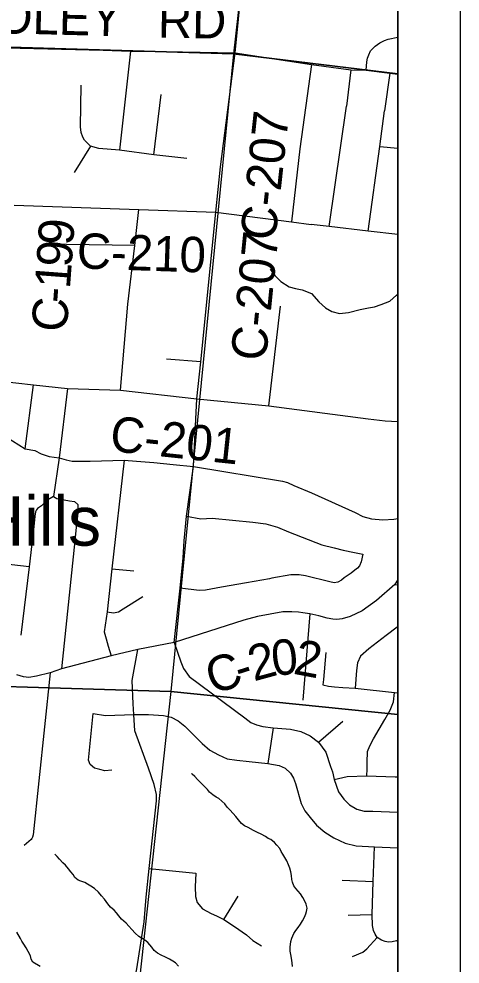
# Model space of a CAD drawing. Extents: x 0 to 34, y 0 to 22.
# Drawn here: x 8.292 to 9, y 14.739 to 16.255 of the extents above; entities that cross this region are included whole.
import ezdxf

# ---------------------------------------------------------------- set-up
doc = ezdxf.new("R2010")
doc.units = 0
for name, color, linetype in [('GM_X_City_Street', 7, 'Continuous'), ('GM_X_Corporation', 7, 'Continuous'), ('GM_X_County_Road', 7, 'Continuous'), ('GM_X_County_Road_Text', 7, 'Continuous'), ('GM_X_Minor_River', 7, 'Continuous'), ('GM_X_Township_Road', 7, 'Continuous'), ('GM_X_Unincorporated_Text', 7, 'Continuous'), ('SH_Data', 7, 'Continuous')]:
    doc.layers.add(name, color=color, linetype=linetype)

msp = doc.modelspace()

# ---------------------------------------------------------------- linework, layer by layer
at = {"layer": 'GM_X_City_Street'}
for p, q in [((8.7899, 15.9219), (8.8178, 16.1148)), ((8.8711, 16.0504), (8.9, 16.0474))]:
    msp.add_line(p, q, dxfattribs=at)
for points in [[(8.849, 16.1726), (8.8505, 16.1862), (8.8516, 16.1918), (8.8535, 16.1971), (8.8562, 16.2036), (8.8636, 16.2109), (8.8711, 16.2164), (8.8787, 16.2202), (8.8846, 16.2224), (8.9, 16.2254)], [(8.8526, 15.9146), (8.8711, 16.0504), (8.8789, 16.1075)], [(8.9, 15.9092), (8.8526, 15.9146), (8.7899, 15.9219), (8.7612, 15.9252)]]:
    msp.add_lwpolyline(points, dxfattribs=at)
at = {"layer": 'GM_X_Corporation'}
for points in [[(8.9, 14.3814), (8.9, 20.9), (2.1, 20.9)], [(8.9, 14.3814), (8.9, 17.1766)], [(7.4624, 14.2167), (7.5438, 15.2065), (8.5356, 15.1763), (8.4333, 14.2338)], [(8.9, 14.4256), (8.9, 15.1396), (8.5356, 15.1763), (8.4333, 14.2338)]]:
    msp.add_lwpolyline(points, dxfattribs=at)
for points in [[(7.7575, 17.2431), (8.7485, 17.1931), (8.6363, 16.199), (7.6501, 16.2281)], [(8.9, 16.1668), (8.9, 17.1752), (8.7485, 17.1931), (8.6363, 16.199)], [(8.6363, 16.199), (8.5356, 15.1763), (7.5438, 15.2065), (7.6501, 16.2281)], [(8.9, 15.1396), (8.9, 16.1668), (8.6363, 16.199), (8.5356, 15.1763)]]:
    msp.add_lwpolyline(points, close=True, dxfattribs=at)
at = {"layer": 'GM_X_County_Road'}
for p, q in [((8.8955, 15.3479), (8.9, 15.3473)), ((8.541, 15.255), (8.4827, 15.2437))]:
    msp.add_line(p, q, dxfattribs=at)
for points in [[(8.639, 16.2005), (8.6551, 16.363), (8.6555, 16.3679), (8.663, 16.4343), (8.6708, 16.5382)], [(8.2716, 16.2083), (8.427, 16.2047), (8.4709, 16.2033), (8.4984, 16.2029), (8.639, 16.2005)], [(8.541, 15.255), (8.5509, 15.3418), (8.5558, 15.3906), (8.5572, 15.4181), (8.561, 15.4573), (8.572, 15.537), (8.5777, 15.6456), (8.5837, 15.7049), (8.6082, 15.9452), (8.6156, 16.0178), (8.6224, 16.0714), (8.639, 16.2005)], [(8.639, 16.2005), (8.7615, 16.1816), (8.8247, 16.1733), (8.849, 16.1726), (8.8874, 16.168), (8.9, 16.1664)], [(8.2845, 15.9563), (8.4847, 15.9494), (8.6082, 15.9452), (8.7294, 15.9293), (8.7612, 15.9252)], [(8.258, 15.6744), (8.3155, 15.6683), (8.37, 15.6624), (8.4552, 15.6596), (8.5777, 15.6456), (8.693, 15.6342), (8.8525, 15.6133), (8.88, 15.6103), (8.9, 15.6093)], [(8.2507, 15.5975), (8.302, 15.5653), (8.3176, 15.5627), (8.328, 15.5575), (8.3407, 15.5533), (8.3567, 15.5509), (8.3677, 15.5478), (8.3773, 15.5459), (8.4062, 15.5459), (8.461, 15.5473), (8.4808, 15.5459), (8.5083, 15.5434), (8.5394, 15.5403), (8.572, 15.537), (8.715, 15.5137), (8.7229, 15.5116), (8.733, 15.5068), (8.7618, 15.4947), (8.8314, 15.4636), (8.8441, 15.4568), (8.858, 15.4534), (8.8762, 15.4514), (8.8936, 15.4525), (8.9, 15.4538)], [(8.9, 15.3559), (8.8955, 15.3479), (8.8659, 15.322), (8.8431, 15.3059), (8.8238, 15.2966), (8.8105, 15.293), (8.8021, 15.2919), (8.7958, 15.2924), (8.7868, 15.294), (8.7735, 15.2977), (8.759, 15.3009), (8.7478, 15.3026), (8.7409, 15.3036), (8.7302, 15.3038), (8.7157, 15.3038), (8.6747, 15.2966), (8.6532, 15.2907), (8.541, 15.255)], [(8.4827, 15.2437), (8.44, 15.2336), (8.3603, 15.2128), (8.342, 15.2065), (8.3205, 15.201), (8.3078, 15.1987), (8.2993, 15.2), (8.2887, 15.2031)], [(8.4616, 14.6844), (8.4636, 14.6844), (8.4717, 14.6843), (8.4813, 14.7318), (8.4928, 14.807), (8.4965, 14.8467), (8.5013, 14.8926), (8.5127, 15.001), (8.513, 15.0112), (8.5089, 15.0273), (8.5001, 15.0533), (8.4779, 15.113), (8.4767, 15.1394), (8.4756, 15.1563), (8.4736, 15.1939), (8.4827, 15.2437)]]:
    msp.add_lwpolyline(points, dxfattribs=at)
at = {"layer": 'GM_X_Minor_River'}
for points in [[(8.6954, 15.8537), (8.7028, 15.8433), (8.7124, 15.8336), (8.7259, 15.8253), (8.7357, 15.8224), (8.7466, 15.8203), (8.7613, 15.8143), (8.7735, 15.8011), (8.7839, 15.7914), (8.794, 15.7859), (8.8064, 15.7822), (8.8209, 15.7841), (8.8396, 15.7891), (8.8529, 15.7914), (8.8628, 15.7931), (8.8735, 15.7967), (8.8873, 15.8025), (8.8977, 15.8118), (8.9, 15.8137)], [(8.7313, 14.7352), (8.7307, 14.7413), (8.7293, 14.7486), (8.7283, 14.7543), (8.7273, 14.7597), (8.7275, 14.7665), (8.7285, 14.7753), (8.7302, 14.7809), (8.7331, 14.7881), (8.7366, 14.7933), (8.7402, 14.7978), (8.7437, 14.803), (8.7469, 14.8086), (8.7505, 14.8146), (8.7522, 14.8195), (8.7534, 14.8237), (8.7547, 14.8286), (8.753, 14.8351), (8.7501, 14.8413), (8.7476, 14.8459), (8.7439, 14.8518), (8.7402, 14.856), (8.7365, 14.8603), (8.7332, 14.8646), (8.7311, 14.8704), (8.7301, 14.875), (8.7295, 14.8811), (8.7285, 14.8872), (8.7268, 14.893), (8.7246, 14.8984), (8.7218, 14.9049), (8.7185, 14.91), (8.7156, 14.9154), (8.713, 14.9196), (8.7105, 14.9243), (8.7057, 14.9301), (8.702, 14.9344), (8.6961, 14.9391), (8.6919, 14.9408), (8.6875, 14.9436), (8.6807, 14.9476), (8.6747, 14.9504), (8.6683, 14.9536), (8.6597, 14.9581), (8.6541, 14.9609), (8.6492, 14.9648), (8.6445, 14.9707), (8.64, 14.9757), (8.636, 14.9804), (8.6304, 14.9863), (8.6264, 14.991), (8.6227, 14.996), (8.6179, 15.0007), (8.6127, 15.0047), (8.6085, 15.0067), (8.6033, 15.0107), (8.5981, 15.015), (8.5944, 15.0193), (8.5892, 15.0244), (8.5852, 15.0287), (8.5785, 15.0353), (8.5741, 15.04), (8.57, 15.0436), (8.5688, 15.0449)], [(8.548, 14.7357), (8.5435, 14.7412), (8.539, 14.7436), (8.5338, 14.7468), (8.5274, 14.7504), (8.5203, 14.7536), (8.5143, 14.7569), (8.5091, 14.7612), (8.5051, 14.7663), (8.4988, 14.7737), (8.4943, 14.7776), (8.4898, 14.7804), (8.4846, 14.7832), (8.4787, 14.7887), (8.4731, 14.7949), (8.4683, 14.8), (8.4643, 14.8047), (8.4568, 14.8114), (8.4524, 14.8165), (8.4487, 14.8211), (8.4447, 14.8258), (8.4391, 14.8305), (8.4347, 14.8356), (8.4296, 14.8434), (8.4248, 14.8485), (8.4196, 14.8547), (8.4133, 14.8606), (8.4077, 14.8642), (8.4021, 14.8674), (8.3976, 14.8698), (8.3916, 14.8722), (8.387, 14.8739), (8.3818, 14.8782), (8.3793, 14.8829), (8.3752, 14.8872), (8.3716, 14.8918), (8.3668, 14.8977), (8.3623, 14.9016), (8.3571, 14.9075), (8.3535, 14.9118), (8.3499, 14.9152)], [(8.3262, 14.7351), (8.3146, 14.7422), (8.3117, 14.7469), (8.3104, 14.7526), (8.3071, 14.7596), (8.3039, 14.7654), (8.2998, 14.7712), (8.2965, 14.7759), (8.2944, 14.7801), (8.2889, 14.7902)]]:
    msp.add_lwpolyline(points, dxfattribs=at)
at = {"layer": 'GM_X_Township_Road'}
for p, q in [((8.4709, 16.2033), (8.4533, 16.0442)), ((8.8247, 16.1733), (8.8178, 16.1148)), ((8.8874, 16.168), (8.8789, 16.1075)), ((8.5086, 16.0371), (8.5204, 16.1338)), ((8.407, 16.0507), (8.3806, 16.0088)), ((8.693, 15.6342), (8.7117, 15.7944)), ((8.5837, 15.7049), (8.529, 15.7093)), ((8.302, 15.5653), (8.3155, 15.6683)), ((8.37, 15.6624), (8.3567, 15.5509)), ((8.3085, 15.3762), (8.2301, 15.3849)), ((8.4411, 15.3729), (8.4765, 15.3698)), ((8.759, 15.3009), (8.7478, 15.1623)), ((8.7728, 15.0949), (8.812, 15.1288)), ((8.7001, 15.1181), (8.6915, 15.061)), ((8.5013, 14.8926), (8.576, 14.885)), ((8.811, 14.8737), (8.8606, 14.8716)), ((8.6211, 14.8106), (8.644, 14.848)), ((8.8202, 14.8177), (8.859, 14.8185)), ((8.898, 14.7763), (8.9, 14.7773))]:
    msp.add_line(p, q, dxfattribs=at)
for points in [[(8.7615, 16.1816), (8.7429, 16.0466), (8.7294, 15.9293)], [(8.5616, 16.031), (8.5086, 16.0371), (8.4533, 16.0442), (8.4203, 16.047), (8.407, 16.0507), (8.4015, 16.0562), (8.3975, 16.0606), (8.3947, 16.0653), (8.3919, 16.0728), (8.3908, 16.0819), (8.392, 16.1484)], [(8.4552, 15.6596), (8.467, 15.7972), (8.4779, 15.8914), (8.4847, 15.9494)], [(8.4779, 15.8914), (8.3684, 15.8932), (8.3315, 15.8936)], [(8.3567, 15.5509), (8.3473, 15.4892), (8.3357, 15.4821), (8.3284, 15.4738), (8.3219, 15.4699), (8.3202, 15.4677), (8.3188, 15.4646), (8.3178, 15.4575), (8.3162, 15.4408), (8.3085, 15.3762), (8.2953, 15.2665)], [(8.461, 15.5473), (8.4411, 15.3729), (8.4339, 15.3043), (8.4287, 15.2721), (8.4321, 15.2605), (8.4351, 15.249), (8.44, 15.2336)], [(8.3473, 15.4892), (8.3528, 15.4856), (8.3734, 15.4823), (8.3812, 15.481), (8.3867, 15.476), (8.3867, 15.4702), (8.3867, 15.4628), (8.3858, 15.4576), (8.3842, 15.4444), (8.3806, 15.4078), (8.3603, 15.2128)], [(8.561, 15.4573), (8.584, 15.4531), (8.6021, 15.4543), (8.6676, 15.4477), (8.688, 15.4452), (8.707, 15.4397), (8.7246, 15.4325), (8.7783, 15.4116), (8.7978, 15.4068), (8.8124, 15.4028), (8.8306, 15.3992), (8.8438, 15.3965)], [(8.8438, 15.3965), (8.8412, 15.3845), (8.8383, 15.378), (8.8352, 15.3743), (8.831, 15.3707), (8.8251, 15.3659), (8.8139, 15.3586), (8.8095, 15.3546), (8.8039, 15.3518), (8.7977, 15.3505), (8.7907, 15.3519), (8.7517, 15.3619), (8.7415, 15.3634), (8.7284, 15.3633), (8.698, 15.3578), (8.6942, 15.3571)], [(8.6942, 15.3571), (8.6571, 15.3504), (8.6172, 15.3436), (8.5915, 15.3388), (8.5813, 15.3384), (8.5509, 15.3418)], [(8.4339, 15.3043), (8.4438, 15.3024), (8.4519, 15.3043), (8.4593, 15.309), (8.4907, 15.3285)], [(8.9, 15.2798), (8.8991, 15.2793), (8.8816, 15.2662), (8.8534, 15.2448), (8.8401, 15.2327), (8.8352, 15.2223), (8.8338, 15.21), (8.8315, 15.1819)], [(8.541, 15.255), (8.5516, 15.2237), (8.5563, 15.213), (8.5654, 15.2006), (8.6546, 15.1339), (8.6644, 15.1267), (8.6734, 15.1226), (8.6834, 15.1202), (8.7001, 15.1181), (8.7279, 15.1161), (8.7446, 15.1124), (8.7593, 15.1051), (8.7728, 15.0949), (8.7847, 15.0789), (8.7918, 15.0562), (8.7953, 15.0476), (8.7979, 15.0353), (8.8051, 15.0156), (8.8133, 15.0038), (8.8226, 14.9948), (8.8345, 14.9878), (8.8463, 14.9846), (8.8598, 14.9842), (8.9, 14.983)], [(8.7848, 15.2386), (8.7807, 15.1957), (8.7797, 15.187), (8.7886, 15.1851), (8.7982, 15.1839), (8.8119, 15.1829), (8.8315, 15.1819), (8.8947, 15.1745), (8.9, 15.174)], [(8.342, 15.2065), (8.3151, 14.9463), (8.3139, 14.9425), (8.313, 14.9407), (8.3119, 14.9392), (8.3003, 14.9296)], [(8.8502, 15.0411), (8.8506, 15.0516), (8.8506, 15.0626), (8.8516, 15.0802), (8.8549, 15.0893), (8.8612, 15.1004), (8.8794, 15.1312), (8.8878, 15.1461), (8.8933, 15.1598), (8.8947, 15.1745)], [(8.4414, 15.05), (8.4299, 15.0492), (8.4219, 15.0511), (8.4134, 15.0533), (8.4062, 15.0591), (8.4039, 15.0664), (8.4112, 15.1411), (8.431, 15.1378), (8.4767, 15.1394)], [(8.4767, 15.1394), (8.5, 15.1394), (8.5243, 15.1378), (8.5364, 15.135), (8.5474, 15.1292), (8.5584, 15.1207), (8.5862, 15.0929), (8.5986, 15.0822), (8.6123, 15.075), (8.6264, 15.0681), (8.6415, 15.0661), (8.6615, 15.0638), (8.6915, 15.061)], [(8.6915, 15.061), (8.7097, 15.0577), (8.7191, 15.0532), (8.7277, 15.0454), (8.7328, 15.0375), (8.736, 15.0287), (8.7452, 14.9966), (8.751, 14.9852), (8.7593, 14.9744), (8.7698, 14.9619), (8.7832, 14.9509), (8.7975, 14.9417), (8.8156, 14.9333), (8.8333, 14.9289), (8.8628, 14.9271), (8.9, 14.9257)], [(8.7979, 15.0353), (8.8188, 15.0399), (8.8502, 15.0411), (8.8958, 15.0395), (8.9, 15.0393)], [(8.898, 14.7763), (8.8911, 14.7748), (8.8853, 14.7744), (8.88, 14.7754), (8.8739, 14.7775), (8.867, 14.7816), (8.8637, 14.7871), (8.8609, 14.7933), (8.8592, 14.8012), (8.859, 14.8185), (8.8606, 14.8716), (8.8628, 14.9271)], [(8.576, 14.885), (8.5749, 14.8628), (8.5752, 14.8474), (8.5782, 14.8378), (8.5867, 14.8279), (8.6005, 14.8202), (8.609, 14.8166), (8.6211, 14.8106), (8.6379, 14.7995), (8.6572, 14.7863), (8.6676, 14.777), (8.6814, 14.7682)], [(8.8273, 14.7513), (8.8437, 14.7583), (8.8504, 14.7638), (8.867, 14.7816)]]:
    msp.add_lwpolyline(points, dxfattribs=at)
at = {"layer": 'SH_Data'}
for p, q in [((9, 21), (9, 14)), ((8.9, 20.9), (8.9, 14.1))]:
    msp.add_line(p, q, dxfattribs=at)

# ---------------------------------------------------------------- texts
at = {"layer": 'GM_X_County_Road_Text'}
for s, height, rotation, p in [('FOLEY', 0.05682, 358.5154, (8.2079, 16.2334)), ('RD', 0.05682, 359.0128, (8.5147, 16.225)), ('C-207', 0.05682, 83.8103, (8.7034, 15.8979)), ('9', 0.0568, 86.1148, (8.3789, 15.8906)), ('C-210', 0.05682, 358.0725, (8.3843, 15.8549)), ('C-207', 0.05682, 84.2359, (8.6882, 15.7049)), ('9', 0.0568, 85.8234, (8.3764, 15.8556)), ('1', 0.0568, 85.7243, (8.3738, 15.8209)), ('-', 0.0568, 85.6925, (8.372, 15.7978)), ('C', 0.0568, 85.6901, (8.3686, 15.7516)), ('C-201', 0.05682, 353.984, (8.4365, 15.5621)), ('2', 0.0568, 15.2799, (8.6688, 15.1923)), ('0', 0.0568, 6.2467, (8.7002, 15.201)), ('2', 0.0568, 349.3195, (8.7306, 15.205)), ('C', 0.0568, 17.7157, (8.6027, 15.1712)), ('-', 0.0568, 17.6296, (8.6471, 15.1854))]:
    msp.add_text(s, height=height, rotation=rotation, dxfattribs=at).set_placement(p)
at = {"layer": 'GM_X_Unincorporated_Text'}
msp.add_text('Delhi Hills', height=0.078977, rotation=0, dxfattribs=at).set_placement((7.9543, 15.4102))

doc.saveas('drawing.dxf')
